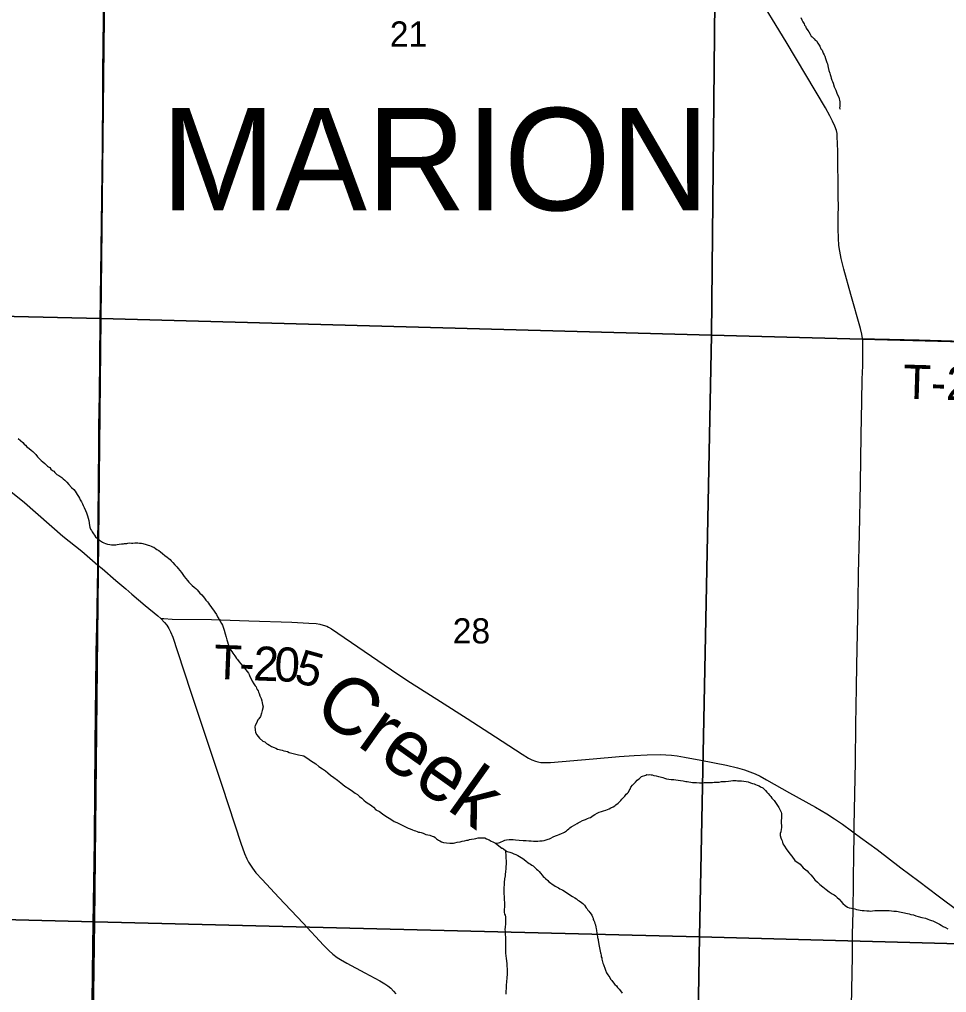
# Model space of a CAD drawing. Extents: x 0 to 68, y 0 to 52.9.
# Drawn here: x 27.932 to 29.418, y 18.707 to 20.269 of the extents above; entities that cross this region are included whole.
import ezdxf

# ---------------------------------------------------------------- set-up
doc = ezdxf.new("R2010")
doc.units = 0
for name, color, linetype in [('Default', 7, 'Continuous'), ('GM_X_County_Road', 7, 'Continuous'), ('GM_X_Minor_River', 7, 'Continuous'), ('GM_X_Minor_River_Text', 7, 'Continuous'), ('GM_X_State_Route', 7, 'Continuous'), ('GM_X_Township_Road', 7, 'Continuous'), ('GM_X_Township_Road_Text', 7, 'Continuous'), ('GM_X_Township_Text', 7, 'Continuous')]:
    doc.layers.add(name, color=color, linetype=linetype)

msp = doc.modelspace()

# ---------------------------------------------------------------- linework, layer by layer
at = {"layer": 'Default'}
for points in [[(27.0895, 20.7787), (28.0726, 20.7555), (28.062, 19.7892), (27.0892, 19.8116)], [(28.0726, 20.7555), (29.0511, 20.7272), (29.0416, 19.7624), (28.062, 19.7892)], [(29.0511, 20.7272), (30.0241, 20.6975), (30.0095, 19.7364), (29.0416, 19.7624)], [(27.0892, 19.8116), (28.062, 19.7892), (28.0517, 18.8207), (27.0824, 18.8456)], [(28.062, 19.7892), (29.0416, 19.7624), (29.0222, 18.7966), (28.0517, 18.8207)], [(29.0416, 19.7624), (30.0095, 19.7364), (29.9941, 18.7705), (29.0222, 18.7966)], [(28.0517, 18.8207), (28.0387, 17.8641), (28.0216, 17.8643), (27.0669, 17.8874), (27.0824, 18.8456)], [(29.0222, 18.7966), (29.0063, 17.8378), (28.9884, 17.8384), (28.0387, 17.8641), (28.0517, 18.8207)], [(29.9941, 18.7705), (29.9713, 17.8144), (29.0063, 17.8378), (29.0222, 18.7966)]]:
    msp.add_lwpolyline(points, close=True, dxfattribs=at)
at = {"layer": 'GM_X_County_Road'}
for points in [[(28.0574, 19.3933), (28.0573, 19.4327), (28.0577, 19.4657), (28.0589, 19.5855), (28.059, 19.6155), (28.06, 19.6664), (28.061, 19.7833), (28.0624, 19.9002), (28.0642, 20.0231), (28.0649, 20.065), (28.0653, 20.1489), (28.0654, 20.1849), (28.0678, 20.3977)], [(28.0483, 18.6927), (28.0493, 18.7826), (28.0501, 18.8516), (28.0518, 18.9505), (28.0525, 19.0345), (28.0534, 19.1605), (28.0538, 19.1935), (28.0546, 19.2535), (28.0558, 19.2954), (28.0562, 19.3194), (28.0567, 19.3614), (28.0572, 19.3823), (28.0574, 19.3933)]]:
    msp.add_lwpolyline(points, dxfattribs=at)
at = {"layer": 'GM_X_Minor_River'}
for points in [[(29.1847, 20.2721), (29.1865, 20.268), (29.188, 20.2651), (29.1901, 20.2618), (29.1908, 20.2599), (29.1923, 20.2581), (29.1933, 20.2547), (29.1959, 20.251), (29.1973, 20.2488), (29.1995, 20.2451), (29.2013, 20.2422), (29.2031, 20.241), (29.206, 20.2377), (29.2078, 20.2355), (29.2097, 20.2343), (29.2118, 20.231), (29.2133, 20.2292), (29.2151, 20.2258), (29.2169, 20.2218), (29.2187, 20.2195), (29.2194, 20.2177), (29.2204, 20.2147), (29.2219, 20.2122), (29.223, 20.2099), (29.224, 20.2063), (29.2254, 20.2029), (29.2265, 20.1996), (29.2276, 20.1974), (29.2286, 20.1915), (29.2297, 20.1867), (29.2311, 20.1827), (29.2318, 20.1805), (29.2329, 20.1771), (29.2336, 20.1746), (29.2346, 20.1716), (29.2353, 20.1694), (29.2364, 20.1668), (29.2382, 20.1609), (29.2407, 20.1554), (29.2432, 20.1487), (29.2457, 20.1443), (29.2471, 20.1369), (29.247, 20.1296), (29.2466, 20.127), (29.2466, 20.127), (29.2476, 20.1248)], [(27.9294, 19.5966), (27.937, 19.5899), (27.9389, 19.5873), (27.9414, 19.5855), (27.9436, 19.5832), (27.9469, 19.5806), (27.9501, 19.578), (27.9527, 19.5754), (27.9552, 19.5732), (27.9578, 19.5706), (27.9603, 19.5672), (27.9636, 19.5639), (27.9665, 19.5613), (27.969, 19.559), (27.972, 19.5564), (27.9745, 19.5542), (27.9763, 19.5523), (27.9781, 19.5512), (27.98, 19.5497), (27.9818, 19.5475), (27.9843, 19.5449), (27.9865, 19.5438), (27.9883, 19.5419), (27.9912, 19.5386), (27.9945, 19.5371), (27.9963, 19.5359), (27.9993, 19.5337), (28.0018, 19.5318), (28.0044, 19.5296), (28.0076, 19.5266), (28.0109, 19.5225), (28.0149, 19.5181), (28.0185, 19.5147), (28.0207, 19.5121), (28.0225, 19.5092), (28.0243, 19.5066), (28.0261, 19.5032), (28.0279, 19.5006), (28.029, 19.4981), (28.0308, 19.4947), (28.0326, 19.4918), (28.0337, 19.4892), (28.0355, 19.4855), (28.0372, 19.4811), (28.039, 19.4774), (28.0404, 19.4726), (28.0419, 19.4685), (28.0426, 19.4648), (28.0439, 19.4571), (28.0446, 19.4542), (28.0453, 19.4512), (28.0468, 19.449), (28.0482, 19.4468), (28.0504, 19.4435), (28.0518, 19.4416), (28.0536, 19.4386), (28.0573, 19.4353), (28.0598, 19.4334), (28.0617, 19.4323), (28.0646, 19.4301), (28.0668, 19.4293), (28.0693, 19.4282), (28.0726, 19.427), (28.0763, 19.4262), (28.0792, 19.4258), (28.0818, 19.4258), (28.0837, 19.4261), (28.0859, 19.4261), (28.0881, 19.4264), (28.0914, 19.4268), (28.0951, 19.4275), (28.0984, 19.4274), (28.1002, 19.4278), (28.1036, 19.4281), (28.1054, 19.4284), (28.1083, 19.4288), (28.1113, 19.4287), (28.1135, 19.4287), (28.1164, 19.429), (28.1194, 19.429), (28.1216, 19.4289), (28.1242, 19.4285), (28.1271, 19.4285), (28.1293, 19.4281), (28.1348, 19.4266), (28.1377, 19.4254), (28.1403, 19.4247), (28.1429, 19.4235), (28.1451, 19.4228), (28.1469, 19.422), (28.1498, 19.4201), (28.152, 19.4186)], [(28.152, 19.4186), (28.1549, 19.4168), (28.1578, 19.4145), (28.1611, 19.4119), (28.1648, 19.4086), (28.1684, 19.4063), (28.171, 19.4037), (28.1731, 19.4022), (28.175, 19.4003), (28.1775, 19.3974), (28.1808, 19.394), (28.1837, 19.3907), (28.1862, 19.3877), (28.1888, 19.3848), (28.1913, 19.3814), (28.1935, 19.3781), (28.1956, 19.3751), (28.1982, 19.3718), (28.2011, 19.3684), (28.2032, 19.3662), (28.2054, 19.3636), (28.2083, 19.3606), (28.2116, 19.358), (28.2145, 19.3558), (28.2167, 19.3536), (28.2189, 19.351), (28.221, 19.3484), (28.224, 19.3454), (28.2261, 19.3428), (28.2283, 19.3402), (28.2305, 19.3372), (28.233, 19.3342), (28.2348, 19.332), (28.2363, 19.3298), (28.2384, 19.3268), (28.2406, 19.3239), (28.2428, 19.3209), (28.2446, 19.3179), (28.2475, 19.3142), (28.2493, 19.3105), (28.2514, 19.3072), (28.2558, 19.2994), (28.2572, 19.2972), (28.2583, 19.2935), (28.2597, 19.2888), (28.2614, 19.2829), (28.2632, 19.2777), (28.2643, 19.2736), (28.2653, 19.2703), (28.2664, 19.2666), (28.2675, 19.2641), (28.2685, 19.2618), (28.2696, 19.26), (28.2707, 19.257), (28.2721, 19.2545), (28.2736, 19.2522), (28.2754, 19.25), (28.2768, 19.2478), (28.2779, 19.2459), (28.2797, 19.2437), (28.2812, 19.2419), (28.2841, 19.2381), (28.2866, 19.2348), (28.2891, 19.2318), (28.292, 19.2285), (28.2946, 19.2255), (28.2967, 19.2226), (28.2986, 19.22), (28.3, 19.2177), (28.3011, 19.2144), (28.3032, 19.2111), (28.305, 19.207), (28.3075, 19.2026), (28.3097, 19.1996), (28.3112, 19.1978), (28.3119, 19.1959), (28.3129, 19.1937), (28.3144, 19.1915), (28.3151, 19.1897), (28.3162, 19.1871), (28.3172, 19.1838), (28.319, 19.1793), (28.3201, 19.1756), (28.3208, 19.1723), (28.3215, 19.1697), (28.3222, 19.1661), (28.321, 19.1598), (28.3195, 19.1555), (28.3179, 19.1503), (28.3153, 19.1467), (28.3138, 19.1449), (28.3115, 19.1398), (28.3096, 19.1361), (28.3089, 19.1339), (28.3096, 19.1288), (28.3102, 19.1247), (28.312, 19.1211), (28.3164, 19.1155), (28.3218, 19.111), (28.3248, 19.1099), (28.3277, 19.1073)], [(28.3277, 19.1073), (28.3299, 19.1058), (28.3328, 19.1043), (28.3357, 19.102), (28.3401, 19.1009), (28.3427, 19.0994), (28.3452, 19.0982), (28.3526, 19.0963), (28.3555, 19.0955), (28.3588, 19.0947), (28.3614, 19.094), (28.3643, 19.0928), (28.3683, 19.0917), (28.3746, 19.0901), (28.3793, 19.089), (28.3848, 19.0878), (28.3878, 19.0874), (28.39, 19.0855), (28.394, 19.0829), (28.3984, 19.0799), (28.4027, 19.0773), (28.4071, 19.0743), (28.4115, 19.0702), (28.4177, 19.0664), (28.4221, 19.0634), (28.4261, 19.0601), (28.4304, 19.0564), (28.4359, 19.0523), (28.4414, 19.0481), (28.4472, 19.0437), (28.4534, 19.0388), (28.4603, 19.0343), (28.4658, 19.0306), (28.4698, 19.0276), (28.4739, 19.0253), (28.4771, 19.022), (28.4804, 19.0194), (28.4837, 19.016), (28.4877, 19.013), (28.4917, 19.0104), (28.4946, 19.0085), (28.4964, 19.007), (28.4994, 19.0048), (28.5033, 19.0007), (28.5092, 18.9977), (28.5139, 18.9943), (28.519, 18.9906), (28.5242, 18.9872), (28.5289, 18.9846), (28.5326, 18.982), (28.5366, 18.9805), (28.5399, 18.9786), (28.5432, 18.9771), (28.553, 18.9725), (28.5549, 18.9714), (28.5582, 18.9699), (28.5618, 18.9684), (28.5648, 18.9676), (28.5666, 18.9669), (28.5691, 18.9657), (28.5717, 18.965), (28.5735, 18.9646), (28.5758, 18.9642), (28.579, 18.963), (28.5834, 18.9611), (28.5897, 18.9599), (28.5933, 18.9584), (28.5959, 18.9577), (28.5981, 18.9562), (28.6006, 18.9539), (28.6036, 18.9521), (28.6058, 18.9509), (28.6083, 18.9494), (28.6116, 18.9483), (28.6164, 18.9475), (28.6219, 18.947), (28.6252, 18.9474), (28.6274, 18.9473), (28.6296, 18.9477), (28.6337, 18.9487), (28.6381, 18.9494), (28.6418, 18.9501), (28.6451, 18.9508), (28.6488, 18.9518), (28.6514, 18.9522), (28.6533, 18.9529), (28.6566, 18.9536), (28.6606, 18.9542), (28.6636, 18.9549), (28.6673, 18.9556), (28.671, 18.9559), (28.6735, 18.9559), (28.6761, 18.9559), (28.6779, 18.9555), (28.6805, 18.9543), (28.6849, 18.9525), (28.6882, 18.9506), (28.6908, 18.9491), (28.6926, 18.9483), (28.6951, 18.9472), (28.697, 18.9472)], [(28.697, 18.9472), (28.6999, 18.9479), (28.7018, 18.9482), (28.704, 18.9493), (28.7066, 18.9503), (28.7099, 18.9518), (28.7129, 18.9525), (28.7169, 18.9531), (28.7206, 18.9531), (28.7232, 18.9531), (28.7272, 18.9523), (28.7331, 18.9518), (28.7394, 18.9514), (28.7441, 18.9513), (28.7482, 18.9509), (28.7522, 18.9508), (28.7559, 18.9504), (28.7596, 18.9504), (28.7629, 18.9503), (28.7662, 18.9507), (28.7699, 18.951), (28.7728, 18.9517), (28.7762, 18.9527), (28.7795, 18.9534), (28.7817, 18.9541), (28.7839, 18.9552), (28.7876, 18.9573), (28.791, 18.9588), (28.7943, 18.9602), (28.7973, 18.9613), (28.801, 18.9627), (28.8035, 18.9637), (28.8054, 18.9648), (28.8087, 18.967), (28.8106, 18.9688), (28.8125, 18.9702), (28.8143, 18.972), (28.8165, 18.9735), (28.8184, 18.9746), (28.8258, 18.9785), (28.8277, 18.9796), (28.8306, 18.9814), (28.8347, 18.9835), (28.8391, 18.9853), (28.8428, 18.9867), (28.8454, 18.9878), (28.8473, 18.9885), (28.8495, 18.9899), (28.8517, 18.9914), (28.8543, 18.9932), (28.858, 18.9953), (28.8614, 18.9968), (28.8651, 18.9982), (28.8684, 18.9992), (28.8717, 19.0003), (28.8747, 19.001), (28.8773, 19.0024), (28.8802, 19.0039), (28.8836, 19.0056), (28.8862, 19.0071), (28.888, 19.0085), (28.8917, 19.0114), (28.894, 19.0136), (28.8958, 19.0154), (28.8977, 19.0179), (28.9003, 19.0205), (28.9025, 19.0226), (28.9048, 19.0256), (28.9067, 19.0274), (28.9081, 19.0292), (28.9096, 19.0314), (28.9108, 19.0339), (28.9123, 19.0372), (28.9149, 19.0401), (28.9171, 19.0426), (28.9198, 19.0452), (28.9224, 19.0484), (28.9242, 19.0499), (28.9261, 19.051), (28.9294, 19.0539), (28.9361, 19.0563), (28.9379, 19.0571), (28.9401, 19.057), (28.9424, 19.0574), (28.9446, 19.057), (28.9464, 19.0566), (28.949, 19.0558), (28.9526, 19.055), (28.9563, 19.0542), (28.9589, 19.0535), (28.9614, 19.0531), (28.9636, 19.0523), (28.9658, 19.0516), (28.9691, 19.0504), (28.9728, 19.05), (28.9765, 19.0492), (28.9809, 19.0492), (28.9842, 19.0487), (28.9879, 19.0483), (28.9915, 19.0475), (28.996, 19.0471)], [(28.996, 19.0471), (29, 19.0463), (29.0026, 19.0459), (29.0051, 19.0455), (29.0084, 19.0451), (29.011, 19.0447), (29.0132, 19.0447), (29.0176, 19.0443), (29.0221, 19.0442), (29.0257, 19.0442), (29.0298, 19.0445), (29.0338, 19.0444), (29.0375, 19.0444), (29.0405, 19.0443), (29.043, 19.0447), (29.0456, 19.045), (29.0497, 19.0449), (29.0537, 19.0453), (29.0574, 19.0459), (29.0637, 19.0462), (29.0685, 19.0469), (29.0725, 19.0472), (29.0758, 19.0475), (29.0788, 19.0475), (29.081, 19.0478), (29.0832, 19.0474), (29.0858, 19.0474), (29.0894, 19.047), (29.0968, 19.0462), (29.1001, 19.0454), (29.1041, 19.0442), (29.1074, 19.0431), (29.1096, 19.0423), (29.1122, 19.0412), (29.1147, 19.0401), (29.1177, 19.0389), (29.1202, 19.0374), (29.1235, 19.0359), (29.1257, 19.0337), (29.1282, 19.0318), (29.1304, 19.0292), (29.1322, 19.0266), (29.1348, 19.0236), (29.1366, 19.0218), (29.1384, 19.0196), (29.1398, 19.0177), (29.1417, 19.0155), (29.1442, 19.0125), (29.1464, 19.0092), (29.1492, 19.0044), (29.151, 19.0014), (29.1521, 18.9988), (29.1532, 18.997), (29.1535, 18.9948), (29.1539, 18.9926), (29.1539, 18.9904), (29.1538, 18.9874), (29.1534, 18.9834), (29.1533, 18.979), (29.1537, 18.9757), (29.1536, 18.972), (29.1532, 18.9694), (29.1524, 18.9654), (29.1517, 18.9629), (29.1516, 18.9596), (29.1527, 18.9559), (29.1538, 18.9533), (29.1545, 18.9511), (29.1552, 18.9485), (29.1559, 18.9463), (29.1573, 18.9437), (29.1624, 18.9367), (29.1645, 18.9337), (29.1671, 18.9303), (29.1703, 18.9263), (29.175, 18.9192), (29.1834, 18.9132), (29.1885, 18.9077), (29.1925, 18.9043), (29.1951, 18.9025), (29.1972, 18.8999), (29.2005, 18.8965), (29.2038, 18.8928), (29.2074, 18.8883), (29.2114, 18.8846), (29.2154, 18.8809), (29.2198, 18.8772), (29.2252, 18.8727), (29.23, 18.869), (29.2351, 18.866), (29.238, 18.8644), (29.2402, 18.8626), (29.2431, 18.86), (29.2464, 18.8574), (29.2489, 18.854), (29.2518, 18.8503), (29.2558, 18.847), (29.2595, 18.8447), (29.2624, 18.8436), (29.2661, 18.8428), (29.2683, 18.8424)], [(28.6951, 18.9472), (28.705, 18.9393), (28.7061, 18.939), (28.7079, 18.9378), (28.7108, 18.9352), (28.7137, 18.9337), (28.7178, 18.9326), (28.7211, 18.9314), (28.7244, 18.9303), (28.7277, 18.9291), (28.7306, 18.9276), (28.7335, 18.9258), (28.7361, 18.9243), (28.7386, 18.9224), (28.7408, 18.9209), (28.7441, 18.9183), (28.7466, 18.916), (28.7492, 18.9145), (28.751, 18.9134), (28.7532, 18.9119), (28.7554, 18.9108), (28.7583, 18.9082), (28.7609, 18.9056), (28.7627, 18.9037), (28.7649, 18.9015), (28.767, 18.8989), (28.7696, 18.8959), (28.7714, 18.8937), (28.7736, 18.8918), (28.7754, 18.8903), (28.7787, 18.887), (28.7808, 18.8851), (28.7834, 18.8836), (28.7859, 18.8814), (28.7885, 18.8799), (28.7907, 18.8784), (28.7929, 18.8769), (28.7958, 18.8754), (28.7984, 18.8739), (28.8006, 18.8728), (28.8028, 18.8716), (28.8104, 18.8668), (28.8144, 18.8641), (28.8184, 18.8615), (28.8221, 18.8593), (28.825, 18.8577), (28.8272, 18.8559), (28.8294, 18.8544), (28.8327, 18.8521), (28.8352, 18.8506), (28.8378, 18.8477), (28.8403, 18.8436), (28.8418, 18.8417), (28.8432, 18.8399), (28.8446, 18.838), (28.8461, 18.8358), (28.8486, 18.8332), (28.8497, 18.8314), (28.8508, 18.8288), (28.8515, 18.8269), (28.8518, 18.8247), (28.8529, 18.8229), (28.8536, 18.821), (28.8543, 18.8185), (28.8554, 18.8159), (28.8561, 18.8126), (28.8564, 18.81), (28.8568, 18.807), (28.8575, 18.8026), (28.8582, 18.7997), (28.8585, 18.7975), (28.8588, 18.7956), (28.8599, 18.7927), (28.8599, 18.7909), (28.8602, 18.7883), (28.8605, 18.7846), (28.8623, 18.7765), (28.863, 18.7736), (28.8633, 18.7714), (28.8637, 18.7695), (28.8644, 18.7673), (28.8647, 18.7647), (28.8654, 18.7629), (28.8658, 18.761), (28.8661, 18.7588), (28.8672, 18.7548), (28.8682, 18.7526), (28.8686, 18.7507), (28.8704, 18.7467), (28.8714, 18.7434), (28.8732, 18.7389), (28.8754, 18.736), (28.8768, 18.7337), (28.8783, 18.7315), (28.8797, 18.7289), (28.8815, 18.7267), (28.8844, 18.723), (28.8866, 18.7204), (28.8888, 18.7182), (28.8909, 18.7156), (28.8931, 18.713)], [(28.7108, 18.9352), (28.712, 18.9161), (28.7116, 18.9073), (28.7111, 18.9007), (28.7103, 18.8978), (28.7103, 18.8949), (28.7095, 18.8897), (28.7091, 18.8839), (28.7085, 18.8721), (28.7085, 18.867), (28.7088, 18.8604), (28.7091, 18.8556), (28.7094, 18.8523), (28.7094, 18.849), (28.7093, 18.845), (28.7089, 18.8406), (28.7089, 18.838), (28.7088, 18.8362), (28.7095, 18.8332), (28.7106, 18.8314), (28.711, 18.8291), (28.7109, 18.8269), (28.7109, 18.8251), (28.7112, 18.8214), (28.7108, 18.817), (28.7104, 18.813), (28.71, 18.8082), (28.7103, 18.8057), (28.7106, 18.8027), (28.7112, 18.7943), (28.7111, 18.7811), (28.711, 18.7756), (28.7113, 18.7704), (28.7123, 18.762), (28.713, 18.7542), (28.7133, 18.7491), (28.7136, 18.7458), (28.7139, 18.7432), (28.7139, 18.7414), (28.7135, 18.737), (28.713, 18.7311), (28.7126, 18.7249), (28.7121, 18.7194), (28.7121, 18.7157), (28.7121, 18.7131), (28.7117, 18.7109), (28.7116, 18.7091), (28.7116, 18.7051)], [(29.2683, 18.8424), (29.2712, 18.8416), (29.2742, 18.8409), (29.2771, 18.8401), (29.2797, 18.8397), (29.283, 18.8393), (29.2863, 18.8389), (29.2907, 18.8384), (29.2944, 18.8384), (29.2969, 18.8383), (29.2999, 18.8387), (29.3036, 18.839), (29.3072, 18.8389), (29.3109, 18.8393), (29.3157, 18.8392), (29.3205, 18.8391), (29.3234, 18.8391), (29.3264, 18.8391), (29.3301, 18.8386), (29.3341, 18.8382), (29.3381, 18.8378), (29.3558, 18.8343), (29.3583, 18.8339), (29.3613, 18.8327), (29.3653, 18.8319), (29.3693, 18.8308), (29.373, 18.8296), (29.3785, 18.8281), (29.3844, 18.8266), (29.3884, 18.8254), (29.391, 18.8243), (29.3943, 18.8231), (29.3965, 18.8224), (29.3983, 18.8216), (29.4005, 18.8205), (29.4038, 18.819), (29.4071, 18.8171), (29.41, 18.8156), (29.4129, 18.8137), (29.4169, 18.8118), (29.4206, 18.8096)], [(28.8931, 18.713), (28.8953, 18.7104), (28.8982, 18.7067)]]:
    msp.add_lwpolyline(points, dxfattribs=at)
at = {"layer": 'GM_X_State_Route'}
for points in [[(27.6049, 19.7795), (27.6149, 19.7703), (27.6377, 19.7508), (27.6603, 19.7312), (27.7016, 19.6964), (27.7379, 19.6652), (27.8632, 19.5582), (27.8996, 19.5271), (27.9178, 19.5115), (27.9396, 19.4938), (28.0013, 19.44), (28.0313, 19.4156), (28.0574, 19.3933), (28.064, 19.3877)], [(28.064, 19.3877), (28.0863, 19.3687), (28.1023, 19.3551), (28.1119, 19.3468), (28.1332, 19.3286), (28.1533, 19.312), (28.1582, 19.3076), (28.1642, 19.3014), (28.1679, 19.2967), (28.1713, 19.2916), (28.174, 19.2861), (28.1773, 19.2777), (28.185, 19.2549), (28.2065, 19.1893), (28.2565, 19.0384), (28.2866, 18.9473), (28.2927, 18.9304), (28.2961, 18.9221), (28.2988, 18.9168), (28.3018, 18.9117), (28.3051, 18.9068), (28.3106, 18.8998), (28.3206, 18.8886), (28.3473, 18.8602), (28.3863, 18.8186), (28.419, 18.7835), (28.4275, 18.7751), (28.4342, 18.7692), (28.4413, 18.7639), (28.4463, 18.7606), (28.4567, 18.7546), (28.4857, 18.739), (28.5095, 18.7263), (28.5173, 18.7216), (28.5223, 18.7181), (28.527, 18.7143), (28.5312, 18.7099), (28.535, 18.7052)]]:
    msp.add_lwpolyline(points, dxfattribs=at)
at = {"layer": 'GM_X_Township_Road'}
for points in [[(29.2835, 19.7569), (29.2824, 19.7639), (29.2803, 19.7727), (29.2649, 19.8276), (29.2537, 19.8681), (29.2493, 19.8855), (29.247, 19.8972), (29.2458, 19.9061), (29.245, 19.918), (29.2447, 19.933), (29.2444, 19.9538), (29.2446, 19.9568), (29.2449, 19.9658), (29.2446, 19.9867), (29.2439, 20.0566), (29.2436, 20.0704), (29.2431, 20.0799), (29.2428, 20.0859), (29.2418, 20.0905), (29.239, 20.0975), (29.2355, 20.1059), (29.2314, 20.114), (29.224, 20.1271), (29.1611, 20.2328), (29.1114, 20.315)], [(29.2702, 18.9637), (29.2702, 18.9751), (29.2724, 19.0771), (29.2729, 19.1371), (29.2741, 19.197), (29.2746, 19.233), (29.2764, 19.335), (29.2774, 19.38), (29.2786, 19.443), (29.2803, 19.524), (29.2816, 19.6019), (29.2826, 19.6559), (29.283, 19.6919), (29.284, 19.7129), (29.2844, 19.7279), (29.2844, 19.7459), (29.2839, 19.7535), (29.2835, 19.7569)], [(29.2835, 19.7569), (29.3026, 19.7562), (29.3743, 19.7548), (29.4806, 19.7517)], [(28.1582, 19.3076), (28.1629, 19.3074), (28.1766, 19.3068), (28.2395, 19.3059), (28.2995, 19.3041), (28.3684, 19.3015), (28.3954, 19.3004), (28.4072, 19.2995), (28.4131, 19.2987), (28.4188, 19.2972), (28.4243, 19.2951), (28.4269, 19.2937), (28.4321, 19.2908), (28.4421, 19.2843), (28.5063, 19.2401), (28.5385, 19.2181), (28.5587, 19.2051), (28.6066, 19.1743), (28.6497, 19.147), (28.6951, 19.1179), (28.7377, 19.0899), (28.7479, 19.0834), (28.7533, 19.0807), (28.759, 19.0785), (28.7631, 19.0775), (28.7679, 19.0767), (28.774, 19.0764), (28.783, 19.0767), (28.8518, 19.0825), (28.8936, 19.0862), (28.9175, 19.088), (28.9385, 19.0889), (28.9594, 19.0892), (28.9684, 19.0889), (28.9773, 19.0883), (28.9862, 19.0873), (28.998, 19.0854), (29.0245, 19.0805), (29.0656, 19.0721), (29.0831, 19.0679), (29.0946, 19.0646), (29.103, 19.0618), (29.1113, 19.0583), (29.1193, 19.0544), (29.1299, 19.0487), (29.1663, 19.028), (29.2083, 19.0047), (29.2263, 18.994), (29.2389, 18.986), (29.2513, 18.9775), (29.2658, 18.967), (29.2702, 18.9637)], [(29.2592, 18.3022), (29.2593, 18.3072), (29.2598, 18.3512), (29.2616, 18.4592), (29.2628, 18.5282), (29.2644, 18.6062), (29.2673, 18.7652), (29.2677, 18.8012), (29.2684, 18.8371), (29.2697, 18.9331), (29.2703, 18.9541), (29.2702, 18.9637)], [(29.2702, 18.9637), (29.2803, 18.9563), (29.3069, 18.9368), (29.3451, 18.9078), (29.3739, 18.8862), (29.4048, 18.8625), (29.4385, 18.8375)]]:
    msp.add_lwpolyline(points, dxfattribs=at)

# ---------------------------------------------------------------- texts
at = {"layer": 'Default'}
for s, p in [('21', (28.5255, 20.2253)), ('28', (28.6264, 19.2676))]:
    msp.add_text(s, height=0.04038, rotation=0, dxfattribs=at).set_placement(p)
at = {"layer": 'GM_X_Minor_River_Text'}
msp.add_text('Creek', height=0.09139, rotation=324.5413, dxfattribs=at).set_placement((28.3991, 19.1562))
at = {"layer": 'GM_X_Township_Road_Text'}
for s, height, rotation, p in [('T-207', 0.05481, 358.3152, (29.3479, 19.6604)), ('T', 0.0548, 357.758, (28.2424, 19.211)), ('2', 0.0548, 357.7647, (28.3058, 19.2085)), ('0', 0.0548, 357.7802, (28.3396, 19.2072)), ('5', 0.0548, 344.4049, (28.37, 19.2064)), ('-', 0.0548, 357.7621, (28.2833, 19.2094))]:
    msp.add_text(s, height=height, rotation=rotation, dxfattribs=at).set_placement(p)
at = {"layer": 'GM_X_Township_Text'}
msp.add_text('MARION', height=0.16444, rotation=0, dxfattribs=at).set_placement((28.1589, 19.9625))

doc.saveas('drawing.dxf')
